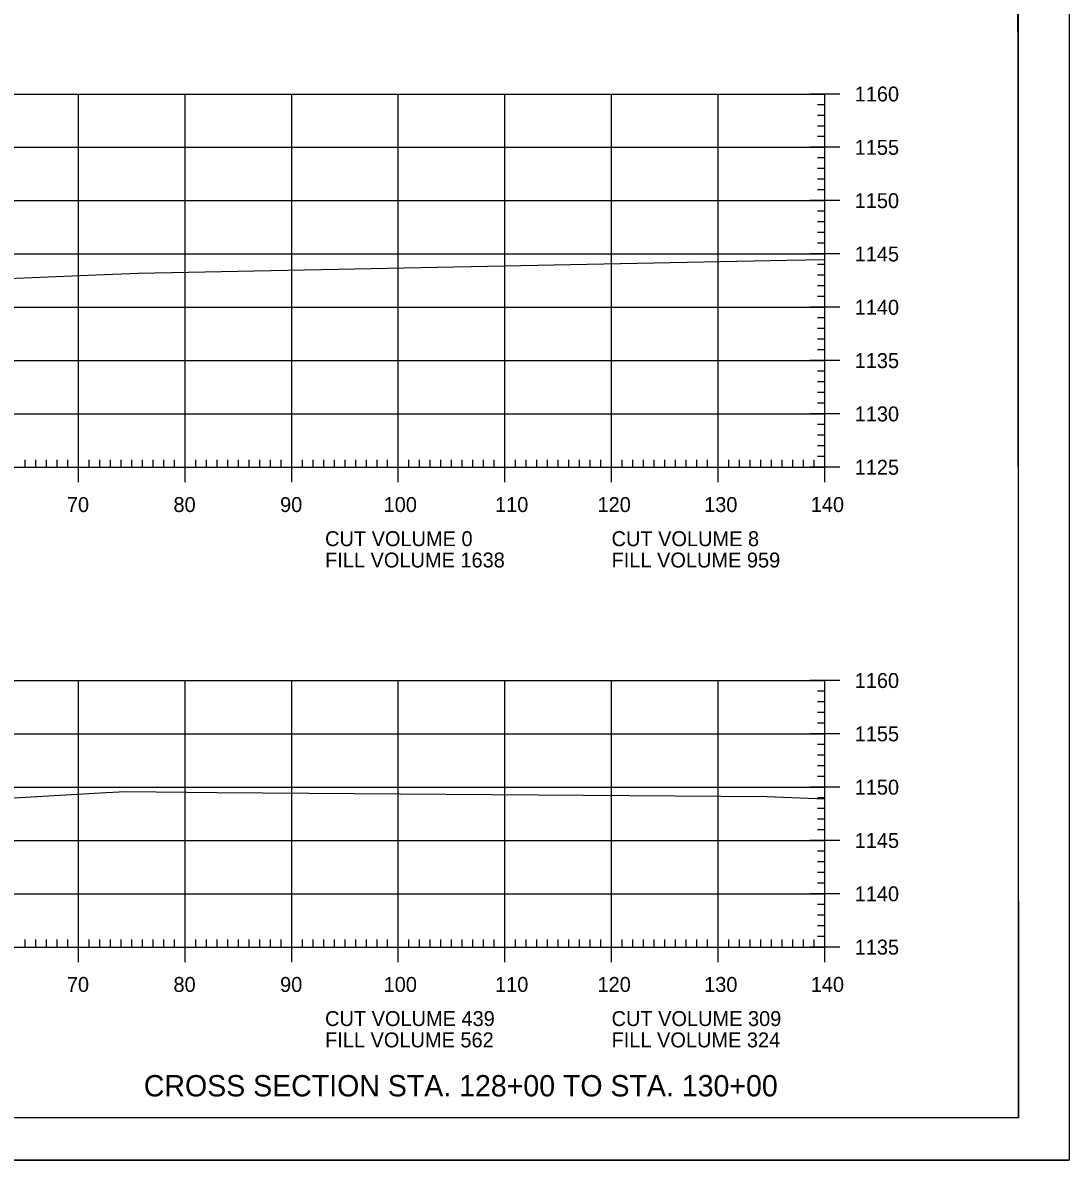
# Model space of a CAD drawing. Extents: x 1322838 to 1324533, y 339903 to 351025.
# Drawn here: x 1323768.5 to 1323866.6, y 341609.8 to 341716.5 of the extents above; entities that cross this region are included whole.
import ezdxf

# ---------------------------------------------------------------- set-up
doc = ezdxf.new("R2010")
doc.units = 0
for name, color, linetype in [('R_Axis', 7, 'Continuous'), ('R_Axis Annot', 7, 'Continuous'), ('R_Border', 7, 'Continuous'), ('R_Draft', 7, 'Continuous'), ('R_Exist Surface', 7, 'Continuous'), ('R_Grid', 7, 'Continuous'), ('R_No Plot', 7, 'Continuous')]:
    doc.layers.add(name, color=color, linetype=linetype)

msp = doc.modelspace()

# ---------------------------------------------------------------- linework, layer by layer
at = {"layer": 'R_Axis'}
for p, q in [((1323845.12, 341709.81), (1323842.32, 341709.81)), ((1323843.72, 341674.81), (1323843.72, 341709.81)), ((1323843.72, 341708.81), (1323843.02, 341708.81)), ((1323843.72, 341707.81), (1323843.02, 341707.81)), ((1323843.72, 341706.81), (1323843.02, 341706.81)), ((1323843.72, 341705.81), (1323843.02, 341705.81)), ((1323845.12, 341704.81), (1323842.32, 341704.81)), ((1323843.72, 341703.81), (1323843.02, 341703.81)), ((1323843.72, 341702.81), (1323843.02, 341702.81)), ((1323843.72, 341701.81), (1323843.02, 341701.81)), ((1323843.72, 341700.81), (1323843.02, 341700.81)), ((1323845.12, 341699.81), (1323842.32, 341699.81)), ((1323843.72, 341698.81), (1323843.02, 341698.81)), ((1323843.72, 341697.81), (1323843.02, 341697.81)), ((1323843.72, 341696.81), (1323843.02, 341696.81)), ((1323843.72, 341695.81), (1323843.02, 341695.81)), ((1323845.12, 341694.81), (1323842.32, 341694.81)), ((1323843.72, 341693.81), (1323843.02, 341693.81)), ((1323843.72, 341692.81), (1323843.02, 341692.81)), ((1323843.72, 341691.81), (1323843.02, 341691.81)), ((1323843.72, 341690.81), (1323843.02, 341690.81)), ((1323845.12, 341689.81), (1323842.32, 341689.81)), ((1323843.72, 341688.81), (1323843.02, 341688.81)), ((1323843.72, 341687.81), (1323843.02, 341687.81)), ((1323843.72, 341686.81), (1323843.02, 341686.81)), ((1323843.72, 341685.81), (1323843.02, 341685.81)), ((1323845.12, 341684.81), (1323842.32, 341684.81)), ((1323843.72, 341683.81), (1323843.02, 341683.81)), ((1323843.72, 341682.81), (1323843.02, 341682.81)), ((1323843.72, 341681.81), (1323843.02, 341681.81)), ((1323843.72, 341680.81), (1323843.02, 341680.81)), ((1323845.12, 341679.81), (1323842.32, 341679.81)), ((1323843.72, 341678.81), (1323843.02, 341678.81)), ((1323843.72, 341677.81), (1323843.02, 341677.81)), ((1323773.72, 341673.41), (1323773.72, 341676.21)), ((1323783.72, 341673.41), (1323783.72, 341676.21)), ((1323793.72, 341673.41), (1323793.72, 341676.21)), ((1323803.72, 341673.41), (1323803.72, 341676.21)), ((1323813.72, 341673.41), (1323813.72, 341676.21)), ((1323823.72, 341673.41), (1323823.72, 341676.21)), ((1323833.72, 341673.41), (1323833.72, 341676.21)), ((1323843.72, 341676.81), (1323843.02, 341676.81)), ((1323843.72, 341673.41), (1323843.72, 341676.21)), ((1323768.72, 341674.81), (1323768.72, 341675.51)), ((1323769.72, 341674.81), (1323769.72, 341675.51)), ((1323770.72, 341674.81), (1323770.72, 341675.51)), ((1323771.72, 341674.81), (1323771.72, 341675.51)), ((1323772.72, 341674.81), (1323772.72, 341675.51)), ((1323774.72, 341674.81), (1323774.72, 341675.51)), ((1323775.72, 341674.81), (1323775.72, 341675.51)), ((1323776.72, 341674.81), (1323776.72, 341675.51)), ((1323777.72, 341674.81), (1323777.72, 341675.51)), ((1323778.72, 341674.81), (1323778.72, 341675.51)), ((1323779.72, 341674.81), (1323779.72, 341675.51)), ((1323780.72, 341674.81), (1323780.72, 341675.51)), ((1323781.72, 341674.81), (1323781.72, 341675.51)), ((1323782.72, 341674.81), (1323782.72, 341675.51)), ((1323784.72, 341674.81), (1323784.72, 341675.51)), ((1323785.72, 341674.81), (1323785.72, 341675.51)), ((1323786.72, 341674.81), (1323786.72, 341675.51)), ((1323787.72, 341674.81), (1323787.72, 341675.51)), ((1323788.72, 341674.81), (1323788.72, 341675.51)), ((1323789.72, 341674.81), (1323789.72, 341675.51)), ((1323790.72, 341674.81), (1323790.72, 341675.51)), ((1323791.72, 341674.81), (1323791.72, 341675.51)), ((1323792.72, 341674.81), (1323792.72, 341675.51)), ((1323794.72, 341674.81), (1323794.72, 341675.51)), ((1323795.72, 341674.81), (1323795.72, 341675.51)), ((1323796.72, 341674.81), (1323796.72, 341675.51)), ((1323797.72, 341674.81), (1323797.72, 341675.51)), ((1323798.72, 341674.81), (1323798.72, 341675.51)), ((1323799.72, 341674.81), (1323799.72, 341675.51)), ((1323800.72, 341674.81), (1323800.72, 341675.51)), ((1323801.72, 341674.81), (1323801.72, 341675.51)), ((1323802.72, 341674.81), (1323802.72, 341675.51)), ((1323804.72, 341674.81), (1323804.72, 341675.51)), ((1323805.72, 341674.81), (1323805.72, 341675.51)), ((1323806.72, 341674.81), (1323806.72, 341675.51)), ((1323807.72, 341674.81), (1323807.72, 341675.51)), ((1323808.72, 341674.81), (1323808.72, 341675.51)), ((1323809.72, 341674.81), (1323809.72, 341675.51)), ((1323810.72, 341674.81), (1323810.72, 341675.51)), ((1323811.72, 341674.81), (1323811.72, 341675.51)), ((1323812.72, 341674.81), (1323812.72, 341675.51)), ((1323814.72, 341674.81), (1323814.72, 341675.51)), ((1323815.72, 341674.81), (1323815.72, 341675.51)), ((1323816.72, 341674.81), (1323816.72, 341675.51)), ((1323817.72, 341674.81), (1323817.72, 341675.51)), ((1323818.72, 341674.81), (1323818.72, 341675.51)), ((1323819.72, 341674.81), (1323819.72, 341675.51)), ((1323820.72, 341674.81), (1323820.72, 341675.51)), ((1323821.72, 341674.81), (1323821.72, 341675.51)), ((1323822.72, 341674.81), (1323822.72, 341675.51)), ((1323824.72, 341674.81), (1323824.72, 341675.51)), ((1323825.72, 341674.81), (1323825.72, 341675.51)), ((1323826.72, 341674.81), (1323826.72, 341675.51)), ((1323827.72, 341674.81), (1323827.72, 341675.51)), ((1323828.72, 341674.81), (1323828.72, 341675.51)), ((1323829.72, 341674.81), (1323829.72, 341675.51)), ((1323830.72, 341674.81), (1323830.72, 341675.51)), ((1323831.72, 341674.81), (1323831.72, 341675.51)), ((1323832.72, 341674.81), (1323832.72, 341675.51)), ((1323834.72, 341674.81), (1323834.72, 341675.51)), ((1323835.72, 341674.81), (1323835.72, 341675.51)), ((1323836.72, 341674.81), (1323836.72, 341675.51)), ((1323837.72, 341674.81), (1323837.72, 341675.51)), ((1323838.72, 341674.81), (1323838.72, 341675.51)), ((1323839.72, 341674.81), (1323839.72, 341675.51)), ((1323840.72, 341674.81), (1323840.72, 341675.51)), ((1323841.72, 341674.81), (1323841.72, 341675.51)), ((1323842.72, 341674.81), (1323842.72, 341675.51)), ((1323843.72, 341675.81), (1323843.02, 341675.81)), ((1323563.72, 341674.81), (1323843.72, 341674.81)), ((1323845.12, 341674.81), (1323842.32, 341674.81)), ((1323845.12, 341654.81), (1323842.32, 341654.81)), ((1323843.72, 341653.81), (1323843.02, 341653.81)), ((1323843.72, 341629.81), (1323843.72, 341654.81)), ((1323843.72, 341652.81), (1323843.02, 341652.81)), ((1323843.72, 341651.81), (1323843.02, 341651.81)), ((1323843.72, 341650.81), (1323843.02, 341650.81)), ((1323845.12, 341649.81), (1323842.32, 341649.81)), ((1323843.72, 341648.81), (1323843.02, 341648.81)), ((1323843.72, 341647.81), (1323843.02, 341647.81)), ((1323843.72, 341646.81), (1323843.02, 341646.81)), ((1323843.72, 341645.81), (1323843.02, 341645.81)), ((1323845.12, 341644.81), (1323842.32, 341644.81)), ((1323843.72, 341643.81), (1323843.02, 341643.81)), ((1323843.72, 341642.81), (1323843.02, 341642.81)), ((1323843.72, 341641.81), (1323843.02, 341641.81)), ((1323843.72, 341640.81), (1323843.02, 341640.81)), ((1323845.12, 341639.81), (1323842.32, 341639.81)), ((1323843.72, 341638.81), (1323843.02, 341638.81)), ((1323843.72, 341637.81), (1323843.02, 341637.81)), ((1323843.72, 341636.81), (1323843.02, 341636.81)), ((1323843.72, 341635.81), (1323843.02, 341635.81)), ((1323845.12, 341634.81), (1323842.32, 341634.81)), ((1323843.72, 341633.81), (1323843.02, 341633.81)), ((1323843.72, 341632.81), (1323843.02, 341632.81)), ((1323843.72, 341631.81), (1323843.02, 341631.81)), ((1323768.72, 341629.81), (1323768.72, 341630.51)), ((1323769.72, 341629.81), (1323769.72, 341630.51)), ((1323770.72, 341629.81), (1323770.72, 341630.51)), ((1323771.72, 341629.81), (1323771.72, 341630.51)), ((1323772.72, 341629.81), (1323772.72, 341630.51)), ((1323773.72, 341628.41), (1323773.72, 341631.21)), ((1323774.72, 341629.81), (1323774.72, 341630.51)), ((1323775.72, 341629.81), (1323775.72, 341630.51)), ((1323776.72, 341629.81), (1323776.72, 341630.51)), ((1323777.72, 341629.81), (1323777.72, 341630.51)), ((1323778.72, 341629.81), (1323778.72, 341630.51)), ((1323779.72, 341629.81), (1323779.72, 341630.51)), ((1323780.72, 341629.81), (1323780.72, 341630.51)), ((1323781.72, 341629.81), (1323781.72, 341630.51)), ((1323782.72, 341629.81), (1323782.72, 341630.51)), ((1323783.72, 341628.41), (1323783.72, 341631.21)), ((1323784.72, 341629.81), (1323784.72, 341630.51)), ((1323785.72, 341629.81), (1323785.72, 341630.51)), ((1323786.72, 341629.81), (1323786.72, 341630.51)), ((1323787.72, 341629.81), (1323787.72, 341630.51)), ((1323788.72, 341629.81), (1323788.72, 341630.51)), ((1323789.72, 341629.81), (1323789.72, 341630.51)), ((1323790.72, 341629.81), (1323790.72, 341630.51)), ((1323791.72, 341629.81), (1323791.72, 341630.51)), ((1323792.72, 341629.81), (1323792.72, 341630.51)), ((1323793.72, 341628.41), (1323793.72, 341631.21)), ((1323794.72, 341629.81), (1323794.72, 341630.51)), ((1323795.72, 341629.81), (1323795.72, 341630.51)), ((1323796.72, 341629.81), (1323796.72, 341630.51)), ((1323797.72, 341629.81), (1323797.72, 341630.51)), ((1323798.72, 341629.81), (1323798.72, 341630.51)), ((1323799.72, 341629.81), (1323799.72, 341630.51)), ((1323800.72, 341629.81), (1323800.72, 341630.51)), ((1323801.72, 341629.81), (1323801.72, 341630.51)), ((1323802.72, 341629.81), (1323802.72, 341630.51)), ((1323803.72, 341628.41), (1323803.72, 341631.21)), ((1323804.72, 341629.81), (1323804.72, 341630.51)), ((1323805.72, 341629.81), (1323805.72, 341630.51)), ((1323806.72, 341629.81), (1323806.72, 341630.51)), ((1323807.72, 341629.81), (1323807.72, 341630.51)), ((1323808.72, 341629.81), (1323808.72, 341630.51)), ((1323809.72, 341629.81), (1323809.72, 341630.51)), ((1323810.72, 341629.81), (1323810.72, 341630.51)), ((1323811.72, 341629.81), (1323811.72, 341630.51)), ((1323812.72, 341629.81), (1323812.72, 341630.51)), ((1323813.72, 341628.41), (1323813.72, 341631.21)), ((1323814.72, 341629.81), (1323814.72, 341630.51)), ((1323815.72, 341629.81), (1323815.72, 341630.51)), ((1323816.72, 341629.81), (1323816.72, 341630.51)), ((1323817.72, 341629.81), (1323817.72, 341630.51)), ((1323818.72, 341629.81), (1323818.72, 341630.51)), ((1323819.72, 341629.81), (1323819.72, 341630.51)), ((1323820.72, 341629.81), (1323820.72, 341630.51)), ((1323821.72, 341629.81), (1323821.72, 341630.51)), ((1323822.72, 341629.81), (1323822.72, 341630.51)), ((1323823.72, 341628.41), (1323823.72, 341631.21)), ((1323824.72, 341629.81), (1323824.72, 341630.51)), ((1323825.72, 341629.81), (1323825.72, 341630.51)), ((1323826.72, 341629.81), (1323826.72, 341630.51)), ((1323827.72, 341629.81), (1323827.72, 341630.51)), ((1323828.72, 341629.81), (1323828.72, 341630.51)), ((1323829.72, 341629.81), (1323829.72, 341630.51)), ((1323830.72, 341629.81), (1323830.72, 341630.51)), ((1323831.72, 341629.81), (1323831.72, 341630.51)), ((1323832.72, 341629.81), (1323832.72, 341630.51)), ((1323833.72, 341628.41), (1323833.72, 341631.21)), ((1323834.72, 341629.81), (1323834.72, 341630.51)), ((1323835.72, 341629.81), (1323835.72, 341630.51)), ((1323836.72, 341629.81), (1323836.72, 341630.51)), ((1323837.72, 341629.81), (1323837.72, 341630.51)), ((1323838.72, 341629.81), (1323838.72, 341630.51)), ((1323839.72, 341629.81), (1323839.72, 341630.51)), ((1323840.72, 341629.81), (1323840.72, 341630.51)), ((1323841.72, 341629.81), (1323841.72, 341630.51)), ((1323842.72, 341629.81), (1323842.72, 341630.51)), ((1323843.72, 341630.81), (1323843.02, 341630.81)), ((1323843.72, 341628.41), (1323843.72, 341631.21)), ((1323563.72, 341629.81), (1323843.72, 341629.81)), ((1323845.12, 341629.81), (1323842.32, 341629.81))]:
    msp.add_line(p, q, dxfattribs=at)
at = {"layer": 'R_Border'}
for q in [(1323861.9, 341819.27), (1323545.72, 341613.81)]:
    msp.add_line((1323861.9, 341613.81), q, dxfattribs=at)
at = {"layer": 'R_Exist Surface'}
for points in [[(1323766.36, 341692.49), (1323775.39, 341692.85), (1323779.31, 341693.01), (1323840.16, 341694.22), (1323843.72, 341694.28)], [(1323760.6, 341643.41), (1323776.32, 341644.3), (1323778.15, 341644.41), (1323786.73, 341644.31), (1323838.28, 341643.92), (1323843.72, 341643.7)]]:
    msp.add_lwpolyline(points, dxfattribs=at)
at = {"layer": 'R_Grid'}
for p, q in [((1323563.72, 341709.81), (1323843.72, 341709.81)), ((1323773.72, 341674.81), (1323773.72, 341709.81)), ((1323783.72, 341674.81), (1323783.72, 341709.81)), ((1323793.72, 341674.81), (1323793.72, 341709.81)), ((1323803.72, 341674.81), (1323803.72, 341709.81)), ((1323813.72, 341674.81), (1323813.72, 341709.81)), ((1323823.72, 341674.81), (1323823.72, 341709.81)), ((1323833.72, 341674.81), (1323833.72, 341709.81)), ((1323843.72, 341674.81), (1323843.72, 341709.81)), ((1323563.72, 341704.81), (1323843.72, 341704.81)), ((1323563.72, 341699.81), (1323843.72, 341699.81)), ((1323563.72, 341694.81), (1323843.72, 341694.81)), ((1323563.72, 341689.81), (1323843.72, 341689.81)), ((1323563.72, 341684.81), (1323843.72, 341684.81)), ((1323563.72, 341679.81), (1323843.72, 341679.81)), ((1323563.72, 341674.81), (1323843.72, 341674.81)), ((1323563.72, 341654.81), (1323843.72, 341654.81)), ((1323773.72, 341629.81), (1323773.72, 341654.81)), ((1323783.72, 341629.81), (1323783.72, 341654.81)), ((1323793.72, 341629.81), (1323793.72, 341654.81)), ((1323803.72, 341629.81), (1323803.72, 341654.81)), ((1323813.72, 341629.81), (1323813.72, 341654.81)), ((1323823.72, 341629.81), (1323823.72, 341654.81)), ((1323833.72, 341629.81), (1323833.72, 341654.81)), ((1323843.72, 341629.81), (1323843.72, 341654.81)), ((1323563.72, 341649.81), (1323843.72, 341649.81)), ((1323563.72, 341644.81), (1323843.72, 341644.81)), ((1323563.72, 341639.81), (1323843.72, 341639.81)), ((1323563.72, 341634.81), (1323843.72, 341634.81)), ((1323563.72, 341629.81), (1323843.72, 341629.81))]:
    msp.add_line(p, q, dxfattribs=at)
at = {"layer": 'R_No Plot'}
msp.add_line((1323533.31, 341609.83), (1323866.65, 341609.83), dxfattribs=at)
for points in [[(1323533.31, 341823.16), (1323866.65, 341823.16), (1323866.65, 341609.82), (1323533.31, 341609.82)], [(1323779.64, 341819.27), (1323799.26, 341819.27), (1323799.26, 341809.39), (1323815.37, 341809.39), (1323838.57, 341809.39), (1323838.57, 341776.72), (1323861.77, 341776.72), (1323861.9, 341613.81), (1323545.72, 341613.81), (1323545.72, 341819.27)]]:
    msp.add_lwpolyline(points, close=True, dxfattribs=at)

# ---------------------------------------------------------------- texts
at = {"layer": 'R_Axis Annot'}
for s, p in [('1160', (1323846.52, 341709.11)), ('1155', (1323846.52, 341704.11)), ('1150', (1323846.52, 341699.11)), ('1145', (1323846.52, 341694.11)), ('1140', (1323846.52, 341689.11)), ('1135', (1323846.52, 341684.11)), ('1130', (1323846.52, 341679.11)), ('1125', (1323846.52, 341674.11)), ('70', (1323772.63, 341670.61)), ('80', (1323782.63, 341670.61)), ('90', (1323792.63, 341670.61)), ('100', (1323802.34, 341670.61)), ('110', (1323812.79, 341670.61)), ('120', (1323822.4, 341670.61)), ('130', (1323832.4, 341670.61)), ('140', (1323842.4, 341670.61)), ('CUT VOLUME 0', (1323796.85, 341667.41)), ('CUT VOLUME 8', (1323823.72, 341667.41)), ('FILL VOLUME 1638', (1323796.85, 341665.41)), ('FILL VOLUME 959', (1323823.72, 341665.41)), ('1160', (1323846.52, 341654.11)), ('1155', (1323846.52, 341649.11)), ('1150', (1323846.52, 341644.11)), ('1145', (1323846.52, 341639.11)), ('1140', (1323846.52, 341634.11)), ('1135', (1323846.52, 341629.11)), ('70', (1323772.63, 341625.61)), ('80', (1323782.63, 341625.61)), ('90', (1323792.63, 341625.61)), ('100', (1323802.34, 341625.61)), ('110', (1323812.79, 341625.61)), ('120', (1323822.4, 341625.61)), ('130', (1323832.4, 341625.61)), ('140', (1323842.4, 341625.61)), ('CUT VOLUME 439', (1323796.85, 341622.41)), ('CUT VOLUME 309', (1323823.72, 341622.41)), ('FILL VOLUME 562', (1323796.85, 341620.41)), ('FILL VOLUME 324', (1323823.72, 341620.41))]:
    msp.add_text(s, height=1.4, dxfattribs=at).set_placement(p)
at = {"layer": 'R_Draft'}
msp.add_text('CROSS SECTION STA. 128+00 TO STA. 130+00', height=2, dxfattribs=at).set_placement((1323779.85, 341615.81))

doc.saveas('drawing.dxf')
